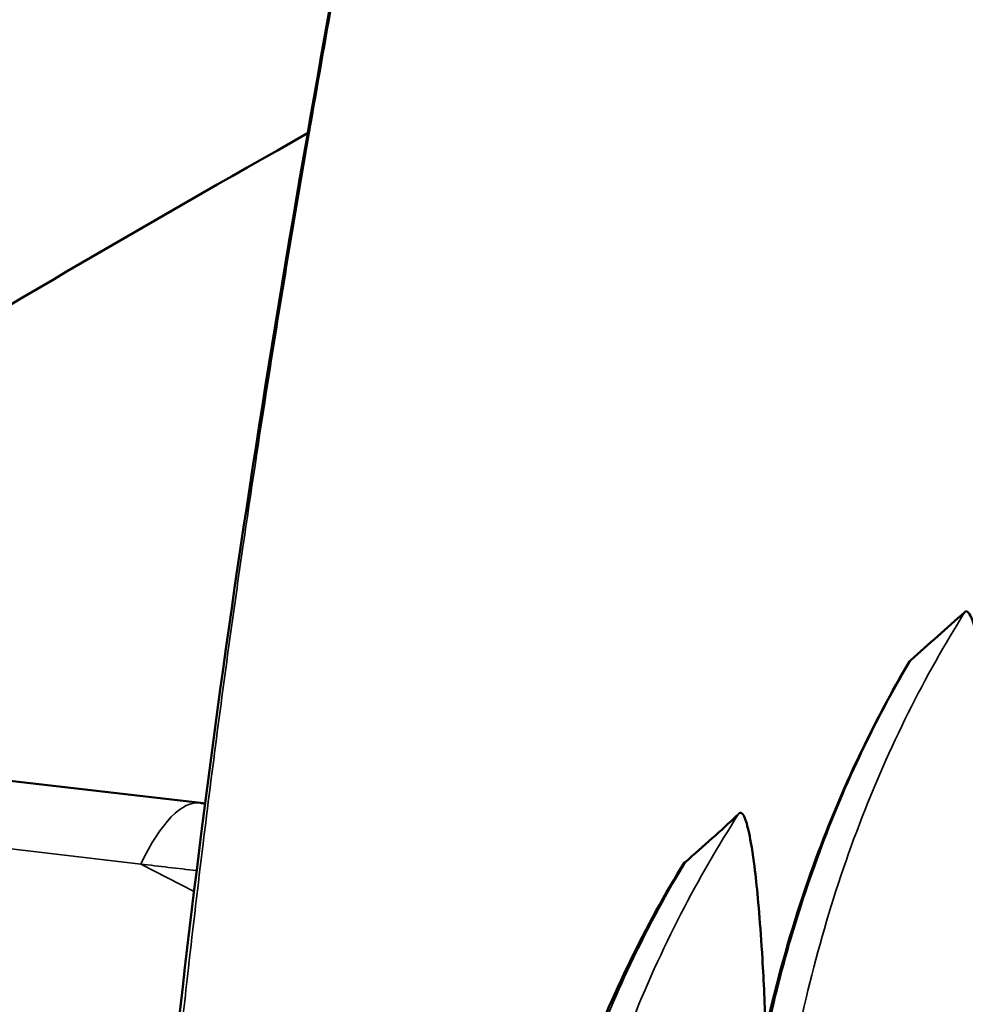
# Model space of a CAD drawing. Header units: millimetres. Extents: x 0 to 4686, y -120 to 1682.
# Tile 300 of 558: x 2015.71 to 2019.34, y 835.52 to 839.3. Entities that reach past the tile are written whole.
import ezdxf

# ---------------------------------------------------------------- set-up
doc = ezdxf.new("R2010")
doc.units = ezdxf.units.MM
doc.header["$LTSCALE"] = 2
doc.layers.add('Sichtbar (ISO)', color=7, linetype='Continuous', lineweight=50)
doc.layers.add('Sichtbar schmal (ISO)', color=7, linetype='Continuous', lineweight=35)

msp = doc.modelspace()

# ---------------------------------------------------------------- linework, layer by layer
at = {"layer": 'Sichtbar (ISO)'}
msp.add_line((2016.4082, 836.2903), (2009.2321, 837.1252), dxfattribs=at)
for points, knots in [([(2016.1759, 833.8012), (2016.2274, 834.5858), (2016.3116, 835.3838), (2016.6219, 837.8396), (2016.9233, 839.5162), (2017.7162, 843.4764), (2018.2328, 845.7665), (2018.7589, 848.0535)], [8.437241, 8.437241, 8.437241, 8.437241, 8.681288, 8.681288, 9.188001, 9.188001, 9.893094, 9.893094, 9.893094, 9.893094]), ([(2019.3427, 837.0237), (2019.3082, 836.9928), (2019.2736, 836.962), (2019.2045, 836.9004), (2019.17, 836.8696), (2019.1355, 836.839)], [0.0001534, 0.0001534, 0.0001534, 0.0001534, 0.0718951, 0.0718951, 0.1437841, 0.1437841, 0.1437841, 0.1437841]), ([(2019.4634, 836.1597), (2019.4575, 836.296), (2019.4505, 836.4001), (2019.4348, 836.607), (2019.4237, 836.7076), (2019.4098, 836.8118), (2019.4025, 836.863), (2019.3858, 836.9467), (2019.379, 836.9729), (2019.3677, 837.0054), (2019.3627, 837.0155), (2019.3526, 837.0274), (2019.3476, 837.0281), (2019.343, 837.0239)], [0.1281344, 0.1281344, 0.1281344, 0.1281344, 0.1820785, 0.1820785, 0.2796071, 0.2796071, 0.3259966, 0.3259966, 0.3608995, 0.3608995, 0.3883165, 0.3883165, 0.4182112, 0.4182112, 0.4182112, 0.4182112]), ([(2018.4455, 834.269), (2018.4491, 834.4908), (2018.4652, 834.7227), (2018.5256, 835.167), (2018.5661, 835.3796), (2018.6629, 835.7549), (2018.7135, 835.9187), (2018.8692, 836.3413), (2018.9919, 836.6013), (2019.1313, 836.834)], [0, 0, 0, 0, 0.0787561, 0.0787561, 0.1467059, 0.1467059, 0.1982384, 0.1982384, 0.2821053, 0.2821053, 0.2821053, 0.2821053]), ([(2018.4694, 836.2436), (2018.4379, 836.2126), (2018.4056, 836.1837), (2018.3392, 836.1242), (2018.305, 836.0936), (2018.2717, 836.0645)], [0.0043263, 0.0043263, 0.0043263, 0.0043263, 0.072264, 0.072264, 0.1443696, 0.1443696, 0.1443696, 0.1443696]), ([(2018.5784, 835.4147), (2018.5752, 835.5121), (2018.5711, 835.604), (2018.558, 835.8244), (2018.5489, 835.9278), (2018.5367, 836.0365), (2018.5303, 836.0888), (2018.5156, 836.1733), (2018.5094, 836.1998), (2018.499, 836.2322), (2018.4945, 836.2423), (2018.485, 836.2539), (2018.4803, 836.2545), (2018.4751, 836.2492)], [0.1323169, 0.1323169, 0.1323169, 0.1323169, 0.1669165, 0.1669165, 0.2200095, 0.2200095, 0.2440635, 0.2440635, 0.2618526, 0.2618526, 0.2754853, 0.2754853, 0.2901286, 0.2901286, 0.2901286, 0.2901286]), ([(2017.548, 833.48), (2017.553, 833.7002), (2017.5705, 833.9302), (2017.6331, 834.371), (2017.6746, 834.5821), (2017.7729, 834.9547), (2017.824, 835.1172), (2017.9862, 835.5505), (2018.1178, 835.822), (2018.2668, 836.0621)], [0, 0, 0, 0, 0.0779701, 0.0779701, 0.1454118, 0.1454118, 0.1966193, 0.1966193, 0.2844504, 0.2844504, 0.2844504, 0.2844504]), ([(2018.2596, 836.0446), (2018.2601, 836.0464), (2018.2607, 836.0482), (2018.2619, 836.0516), (2018.2625, 836.0533), (2018.2632, 836.0548)], [-0.008507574, -0.008507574, -0.008507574, -0.008507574, -0.007133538, -0.007133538, -0.005642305, -0.005642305, -0.005642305, -0.005642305])]:
    msp.add_open_spline(points, degree=3, knots=knots, dxfattribs=at)
for points in [[(2016.8196, 838.8629), (2015.5836, 838.1646), (2014.3711, 837.4311), (2013.1875, 836.6646)], [(2019.1271, 836.825), (2019.1273, 836.8253), (2019.1274, 836.8256), (2019.1275, 836.8259)], [(2019.1313, 836.834), (2019.1327, 836.8361), (2019.134, 836.8378), (2019.1355, 836.839)], [(2016.4082, 836.2903), (2016.4141, 836.2896), (2016.42, 836.2889), (2016.426, 836.2883)], [(2018.2671, 836.0616), (2018.2684, 836.0632), (2018.27, 836.0643), (2018.2717, 836.0645)]]:
    msp.add_open_spline(points, degree=3, dxfattribs=at)
at = {"layer": 'Sichtbar schmal (ISO)'}
for p, q in [((2009.0033, 836.8903), (2016.1793, 836.0555)), ((2016.3837, 835.9499), (2016.1793, 836.0555)), ((2016.3956, 835.9437), (2016.3955, 835.9437))]:
    msp.add_line(p, q, dxfattribs=at)
for centre, major_axis, ratio, start_param, end_param in [((2016.2348, 834.8004), (0.1733, 1.49), 0.237284, 0, 0.597292), ((2085.7896, -476.8208), (1448.9196, -668.7128), 0.78935, 1.965175, 1.965314)]:
    msp.add_ellipse(centre, major_axis=major_axis, ratio=ratio, start_param=start_param, end_param=end_param, dxfattribs=at)
for points, knots in [([(2016.199, 833.8544), (2016.2, 833.8702), (2016.201, 833.886), (2016.202, 833.9019), (2016.2059, 833.9617), (2016.21, 834.0216), (2016.2142, 834.0815), (2016.226, 834.247), (2016.2392, 834.4129), (2016.2535, 834.5783), (2016.2751, 834.8269), (2016.2993, 835.0745), (2016.3255, 835.3217), (2016.3373, 835.433), (2016.3495, 835.5443), (2016.3621, 835.6555), (2016.3801, 835.8148), (2016.3989, 835.9739), (2016.4184, 836.1331), (2016.4536, 836.42), (2016.4913, 836.7069), (2016.5313, 836.9931), (2016.5444, 837.0867), (2016.5577, 837.1803), (2016.5713, 837.2737), (2016.6017, 837.4822), (2016.6333, 837.6902), (2016.6659, 837.8973), (2016.7169, 838.2215), (2016.7705, 838.5436), (2016.8259, 838.8639), (2016.8286, 838.8798), (2016.8314, 838.8957), (2016.8341, 838.9117), (2016.8929, 839.2499), (2016.9536, 839.5861), (2017.016, 839.9204), (2017.0553, 840.1305), (2017.0951, 840.3399), (2017.1355, 840.5486), (2017.1676, 840.715), (2017.2001, 840.881), (2017.2329, 841.0466), (2017.3081, 841.4262), (2017.3849, 841.8038), (2017.4627, 842.18), (2017.5402, 842.5548), (2017.6188, 842.9282), (2017.6984, 843.3005), (2017.7342, 843.4682), (2017.7702, 843.6357), (2017.8064, 843.803), (2017.8508, 844.0084), (2017.8955, 844.2135), (2017.9403, 844.4184), (2018.0143, 844.7558), (2018.0887, 845.0925), (2018.1637, 845.4287), (2018.1722, 845.4668), (2018.1807, 845.5049), (2018.1892, 845.543), (2018.2751, 845.9278), (2018.3616, 846.3119), (2018.4487, 846.6956), (2018.4756, 846.8145), (2018.5026, 846.9334), (2018.5297, 847.0522), (2018.5952, 847.3397), (2018.6609, 847.6268), (2018.7268, 847.9139), (2018.7375, 847.9604), (2018.7482, 848.007), (2018.7589, 848.0535)], [0.58647838, 0.58647838, 0.58647838, 0.58647838, 0.58679054, 0.58679054, 0.58679054, 0.58797071, 0.58797071, 0.58797071, 0.59123058, 0.59123058, 0.59123058, 0.59613043, 0.59613043, 0.59613043, 0.59833621, 0.59833621, 0.59833621, 0.60149563, 0.60149563, 0.60149563, 0.60719054, 0.60719054, 0.60719054, 0.60905321, 0.60905321, 0.60905321, 0.61321104, 0.61321104, 0.61321104, 0.61972123, 0.61972123, 0.61972123, 0.62004518, 0.62004518, 0.62004518, 0.62692293, 0.62692293, 0.62692293, 0.63124477, 0.63124477, 0.63124477, 0.63468965, 0.63468965, 0.63468965, 0.64258646, 0.64258646, 0.64258646, 0.6504537, 0.6504537, 0.6504537, 0.6539978, 0.6539978, 0.6539978, 0.65834809, 0.65834809, 0.65834809, 0.66551329, 0.66551329, 0.66551329, 0.66632591, 0.66632591, 0.66632591, 0.67452761, 0.67452761, 0.67452761, 0.67706893, 0.67706893, 0.67706893, 0.68321805, 0.68321805, 0.68321805, 0.6842145, 0.6842145, 0.6842145, 0.6842145]), ([(2018.5958, 834.3339), (2018.595, 834.6438), (2018.6458, 835.2653), (2018.9143, 836.2349), (2019.1899, 836.7784), (2019.343, 837.0239)], [0, 0, 0, 0, 0.3333333, 0.6666667, 0.9999784, 0.9999784, 0.9999784, 0.9999784]), ([(2019.1354, 836.8389), (2018.9969, 836.6072), (2018.8712, 836.3387), (2018.7756, 836.0741), (2018.6799, 835.8095), (2018.6085, 835.5512), (2018.5506, 835.2433), (2018.4928, 834.9356), (2018.4551, 834.5777), (2018.4552, 834.2112)], [0.0000966, 0.0000966, 0.0000966, 0.0000966, 0.3333333, 0.3333333, 0.3333333, 0.6666667, 0.6666667, 0.6666667, 0.9997505, 0.9997505, 0.9997505, 0.9997505]), ([(2017.6961, 833.5459), (2017.6981, 833.8576), (2017.7537, 834.4835), (2018.0336, 835.46), (2018.318, 836.0044), (2018.4751, 836.2492)], [0, 0, 0, 0, 0.3333333, 0.6666667, 0.9993949, 0.9993949, 0.9993949, 0.9993949]), ([(2018.2708, 836.0631), (2018.1304, 835.8331), (2018.0017, 835.5656), (2017.9033, 835.3017), (2017.8044, 835.0369), (2017.7298, 834.7785), (2017.6678, 834.4682), (2017.6059, 834.1585), (2017.5633, 833.7962), (2017.5585, 833.425)], [0.0012397, 0.0012397, 0.0012397, 0.0012397, 0.3333333, 0.3333333, 0.3333333, 0.6666667, 0.6666667, 0.6666667, 0.9994899, 0.9994899, 0.9994899, 0.9994899])]:
    msp.add_open_spline(points, degree=3, knots=knots, dxfattribs=at)

doc.saveas('drawing.dxf')
